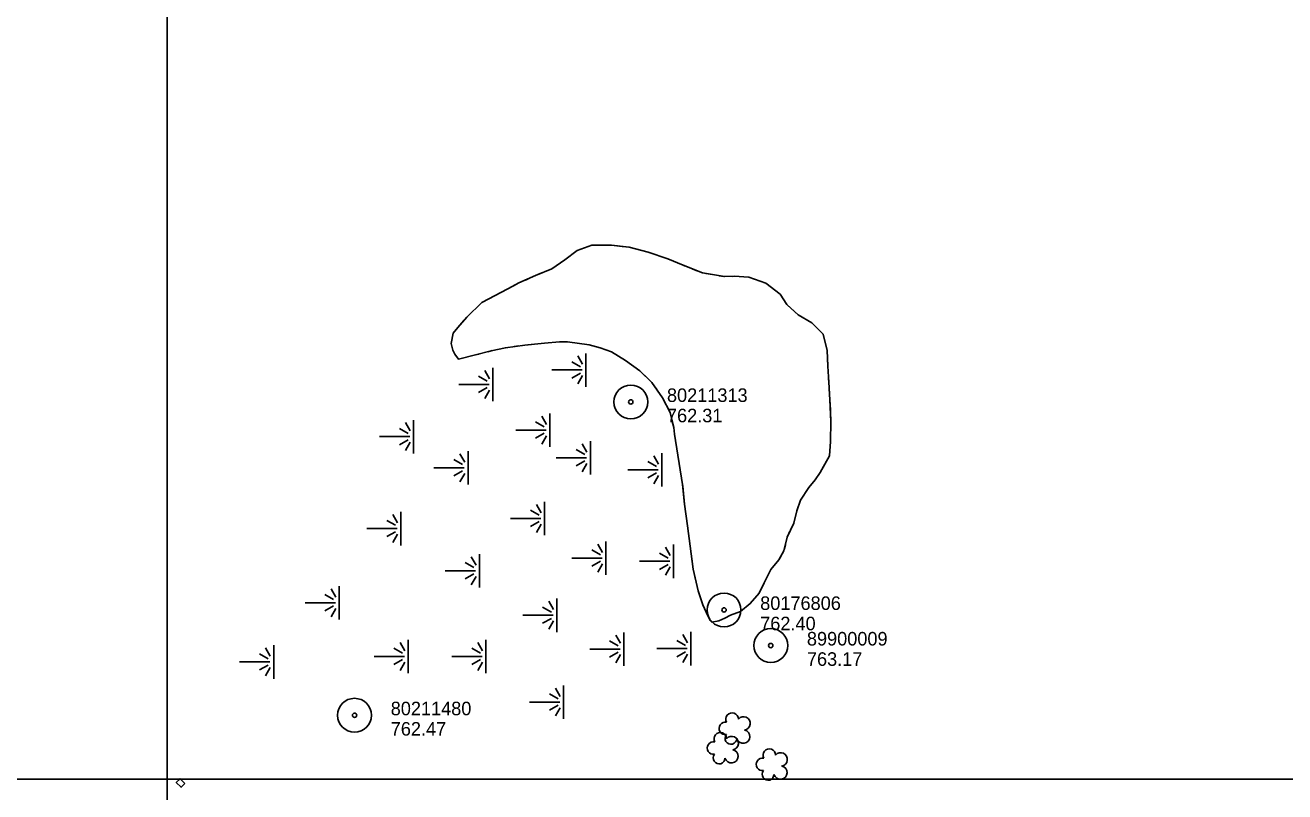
# Model space of a CAD drawing. Extents: x 591954 to 597000, y 198576 to 213500.
# Drawn here: x 594437 to 594995, y 205494 to 205834 of the extents above; entities that cross this region are included whole.
import ezdxf

# ---------------------------------------------------------------- set-up
doc = ezdxf.new("R2010")
doc.units = 0
for name, color, linetype in [('Level 10', 7, 'Continuous'), ('Level 15', 7, 'Continuous'), ('Level 18', 7, 'Continuous'), ('Level 19', 7, 'Continuous'), ('Level 6', 7, 'Continuous')]:
    doc.layers.add(name, color=color, linetype=linetype)

msp = doc.modelspace()

# ---------------------------------------------------------------- linework, layer by layer
at = {"layer": 'Level 10'}
for p, q in [((594500, 205500), (594500, 207000)), ((594500, 204500), (594500, 206500)), ((594500, 204500), (594500, 206500)), ((593000, 205500), (595500, 205500)), ((593500, 205500), (595500, 205500)), ((593500, 205500), (595500, 205500)), ((593500, 205500), (595500, 205500)), ((594500, 204000), (594500, 205500))]:
    msp.add_line(p, q, dxfattribs=at)
at = {"layer": 'Level 15'}
msp.add_lwpolyline([(594507.85, 205498.07), (594506.18, 205496.35), (594504.04, 205498.44), (594505.72, 205500.15), (594507.85, 205498.07)], dxfattribs=at)
at = {"layer": 'Level 18'}
for centre, radius, start, end in [((594750.07, 205526.51), 2.78, 1.3946, 209.1675), ((594755.11, 205524.65), 2.97, 278.4237, 139.6575), ((594744.83, 205517.8), 2.78, 1.3946, 209.1675), ((594747.07, 205522.43), 2.78, 78.0716, 279.0826), ((594755, 205518.8), 2.97, 196.0745, 79.0477), ((594741.83, 205513.72), 2.78, 78.0716, 279.0826), ((594749.53, 205518.03), 2.61, 140.7797, 358.7123), ((594749.88, 205515.94), 2.97, 278.4237, 139.6575), ((594744.3, 205509.32), 2.61, 140.7797, 358.7123), ((594749.76, 205510.09), 2.97, 196.0745, 79.0477), ((594763.52, 205506.5), 2.78, 78.0716, 279.0826), ((594766.52, 205510.57), 2.78, 1.3946, 209.1675), ((594771.56, 205508.72), 2.97, 278.4237, 139.6575), ((594765.98, 205502.1), 2.61, 140.7797, 358.7123), ((594771.45, 205502.86), 2.97, 196.0745, 79.0477)]:
    msp.add_arc(centre, radius, start, end, dxfattribs=at)
at = {"layer": 'Level 19'}
for p, q in [((594681.82, 205687.31), (594683.91, 205683.62)), ((594685.39, 205673.67), (594685.39, 205688.46)), ((594644.14, 205667.24), (594644.14, 205682.04)), ((594682.97, 205682.52), (594679.12, 205684.73)), ((594641.72, 205676.1), (594637.87, 205678.3)), ((594640.56, 205680.89), (594642.65, 205677.2)), ((594670.32, 205681.1), (594683.74, 205681.1)), ((594682.97, 205679.72), (594679.12, 205677.52)), ((594681.82, 205674.93), (594683.91, 205678.62)), ((594629.07, 205674.67), (594642.49, 205674.67)), ((594641.72, 205673.3), (594637.87, 205671.1)), ((594640.56, 205668.51), (594642.65, 205672.2)), ((594665.77, 205660.69), (594667.86, 205657)), ((594669.34, 205647.05), (594669.34, 205661.84)), ((594606.62, 205653.01), (594602.77, 205655.21)), ((594605.46, 205657.8), (594607.55, 205654.11)), ((594609.04, 205644.16), (594609.04, 205658.95)), ((594654.27, 205654.47), (594667.69, 205654.47)), ((594666.92, 205655.9), (594663.07, 205658.1)), ((594593.97, 205651.58), (594607.39, 205651.58)), ((594606.62, 205650.21), (594602.77, 205648.01)), ((594605.46, 205645.42), (594607.55, 205649.11)), ((594666.92, 205653.1), (594663.07, 205650.9)), ((594665.77, 205648.31), (594667.86, 205652)), ((594683.74, 205648.41), (594685.83, 205644.73)), ((594687.31, 205634.77), (594687.31, 205649.57)), ((594629.6, 205644.02), (594631.69, 205640.34)), ((594633.17, 205630.38), (594633.17, 205645.18)), ((594684.89, 205643.63), (594681.04, 205645.83)), ((594715.41, 205643.13), (594717.5, 205639.44)), ((594718.98, 205629.49), (594718.98, 205644.28)), ((594618.1, 205637.81), (594631.52, 205637.81)), ((594630.75, 205639.24), (594626.9, 205641.44)), ((594672.24, 205642.2), (594685.66, 205642.2)), ((594684.89, 205640.82), (594681.04, 205638.62)), ((594683.74, 205636.04), (594685.83, 205639.72)), ((594703.91, 205636.91), (594717.33, 205636.91)), ((594716.56, 205638.34), (594712.71, 205640.54)), ((594630.75, 205636.43), (594626.9, 205634.23)), ((594629.6, 205631.65), (594631.69, 205635.33)), ((594716.56, 205635.54), (594712.71, 205633.34)), ((594715.41, 205630.75), (594717.5, 205634.44)), ((594663.51, 205621.6), (594665.59, 205617.91)), ((594667.08, 205607.96), (594667.08, 205622.75)), ((594599.9, 205617.11), (594601.99, 205613.43)), ((594603.47, 205603.47), (594603.47, 205618.27)), ((594652.01, 205615.38), (594665.43, 205615.38)), ((594664.66, 205616.81), (594660.81, 205619.01)), ((594588.4, 205610.9), (594601.82, 205610.9)), ((594601.05, 205612.33), (594597.2, 205614.52)), ((594601.05, 205609.52), (594597.2, 205607.32)), ((594664.66, 205614.01), (594660.81, 205611.81)), ((594663.51, 205609.22), (594665.59, 205612.91)), ((594599.9, 205604.74), (594601.99, 205608.42)), ((594690.65, 205604.02), (594692.74, 205600.33)), ((594694.22, 205590.38), (594694.22, 205605.17)), ((594724.15, 205588.99), (594724.15, 205603.79)), ((594634.63, 205598.43), (594636.72, 205594.74)), ((594638.2, 205584.79), (594638.2, 205599.58)), ((594691.81, 205599.23), (594687.95, 205601.43)), ((594721.73, 205597.85), (594717.88, 205600.05)), ((594720.58, 205602.64), (594722.67, 205598.95)), ((594635.78, 205593.65), (594631.93, 205595.85)), ((594679.16, 205597.8), (594692.58, 205597.8)), ((594691.81, 205596.43), (594687.95, 205594.23)), ((594690.65, 205591.64), (594692.74, 205595.33)), ((594709.08, 205596.42), (594722.5, 205596.42)), ((594721.73, 205595.05), (594717.88, 205592.85)), ((594720.58, 205590.26), (594722.67, 205593.95)), ((594623.13, 205592.21), (594636.55, 205592.21)), ((594635.78, 205590.84), (594631.93, 205588.64)), ((594634.63, 205586.05), (594636.72, 205589.74)), ((594573.69, 205579.47), (594569.83, 205581.67)), ((594572.53, 205584.25), (594574.62, 205580.57)), ((594576.1, 205570.61), (594576.1, 205585.41)), ((594561.04, 205578.04), (594574.45, 205578.04)), ((594573.69, 205576.66), (594569.83, 205574.46)), ((594572.53, 205571.88), (594574.62, 205575.56)), ((594670.06, 205573.96), (594666.21, 205576.16)), ((594668.91, 205578.74), (594671, 205575.06)), ((594672.48, 205565.1), (594672.48, 205579.9)), ((594657.41, 205572.53), (594670.83, 205572.53)), ((594670.06, 205571.15), (594666.21, 205568.95)), ((594668.91, 205566.37), (594671, 205570.05)), ((594702.1, 205550.14), (594702.1, 205564.94)), ((594731.83, 205550.33), (594731.83, 205565.12)), ((594547.16, 205544.44), (594547.16, 205559.23)), ((594603.08, 205560.49), (594605.17, 205556.8)), ((594606.66, 205546.85), (594606.66, 205561.64)), ((594637.49, 205560.47), (594639.58, 205556.78)), ((594641.07, 205546.83), (594641.07, 205561.62)), ((594699.68, 205559), (594695.83, 205561.2)), ((594698.53, 205563.78), (594700.61, 205560.1)), ((594729.41, 205559.18), (594725.56, 205561.38)), ((594728.26, 205563.97), (594730.35, 205560.28)), ((594544.74, 205553.29), (594540.89, 205555.49)), ((594543.58, 205558.08), (594545.67, 205554.39)), ((594591.59, 205554.27), (594605.01, 205554.27)), ((594604.24, 205555.7), (594600.39, 205557.9)), ((594626, 205554.25), (594639.42, 205554.25)), ((594638.65, 205555.68), (594634.8, 205557.88)), ((594687.03, 205557.57), (594700.45, 205557.57)), ((594699.68, 205556.19), (594695.83, 205553.99)), ((594698.53, 205551.41), (594700.61, 205555.09)), ((594716.76, 205557.75), (594730.18, 205557.75)), ((594729.41, 205556.38), (594725.56, 205554.18)), ((594728.26, 205551.59), (594730.35, 205555.28)), ((594532.09, 205551.86), (594545.51, 205551.86)), ((594544.74, 205550.49), (594540.89, 205548.29)), ((594543.58, 205545.7), (594545.67, 205549.39)), ((594604.24, 205552.9), (594600.39, 205550.7)), ((594603.08, 205548.11), (594605.17, 205551.8)), ((594638.65, 205552.88), (594634.8, 205550.68)), ((594637.49, 205548.09), (594639.58, 205551.78)), ((594673.08, 205535.52), (594669.23, 205537.72)), ((594671.93, 205540.3), (594674.02, 205536.62)), ((594675.5, 205526.66), (594675.5, 205541.46)), ((594660.43, 205534.09), (594673.85, 205534.09)), ((594673.08, 205532.71), (594669.23, 205530.51)), ((594671.93, 205527.93), (594674.02, 205531.61))]:
    msp.add_line(p, q, dxfattribs=at)
for points in [[(594749.32, 205572.52), (594753.73, 205574.21), (594758.1, 205577.66), (594762.01, 205582.24), (594764.19, 205586.91), (594767.13, 205592.8), (594770.76, 205597.12), (594773.01, 205601.06), (594774.39, 205607.05), (594777.36, 205613.27), (594778.68, 205618.68), (594780.27, 205623.53), (594784.09, 205629.06), (594786.86, 205632.44), (594789.06, 205635.75), (594793.17, 205643.14), (594793.67, 205649.5), (594793.77, 205658.23), (594793.37, 205667.85), (594792.81, 205675.73), (594792.48, 205682.83), (594792.09, 205689.65), (594790.32, 205696.94), (594785.32, 205701.94), (594779.27, 205705.54), (594774.33, 205710.05), (594771.32, 205714.64), (594764.93, 205719.54), (594757.44, 205722.17), (594750.96, 205722.57), (594746.68, 205722.42), (594736.89, 205724.11), (594728.46, 205727.44), (594721.54, 205730.3), (594712.93, 205733.32), (594704.47, 205735.45), (594696.73, 205736.33), (594687.92, 205736.35), (594681.44, 205734.03), (594676.07, 205729.88), (594670.33, 205725.87), (594663.01, 205722.87), (594655.62, 205719.61), (594650.76, 205717.04), (594639.22, 205710.92), (594632.64, 205704.49), (594628.65, 205699.94), (594626.62, 205697.46), (594625.72, 205692.81), (594626.51, 205689.88), (594627.33, 205688.07), (594628.93, 205685.91), (594636.46, 205687.74), (594643.42, 205689.58), (594649.7, 205690.89), (594658.36, 205692.15), (594666.97, 205693.03), (594673.62, 205693.54), (594677.24, 205693.62), (594686.73, 205692.16), (594691.6, 205690.9), (594696.75, 205689.07), (594702.81, 205685.23), (594709.27, 205680.75), (594714.57, 205675.55), (594719.28, 205668.81), (594722.58, 205662.29), (594724.24, 205655.61), (594724.62, 205652.67), (594728.14, 205630.43), (594729.03, 205621.74), (594730.25, 205612.04), (594731.52, 205603.08), (594732.81, 205592.89), (594735.05, 205583.32), (594737.15, 205577.11), (594739.34, 205572.23), (594740.3, 205570.26), (594741.02, 205569.47), (594744.12, 205570.06), (594746.82, 205571.26), (594749.32, 205572.52)], [(594674.6, 205728.85), (594676.07, 205729.88), (594681.44, 205734.03), (594687.92, 205736.35), (594696.73, 205736.33), (594701.42, 205735.8)], [(594701.42, 205735.8), (594704.47, 205735.45), (594712.93, 205733.32), (594721.54, 205730.3), (594728.46, 205727.44), (594729.02, 205727.22)], [(594671.32, 205726.56), (594670.33, 205725.87), (594669.59, 205725.57)], [(594658.54, 205720.9), (594660.37, 205721.7)], [(594664.04, 205723.29), (594665.89, 205724.05)], [(594732.74, 205725.75), (594734.6, 205725.02)], [(594738.4, 205723.85), (594740.38, 205723.51)], [(594744.32, 205722.83), (594746.29, 205722.49)], [(594750.28, 205722.55), (594750.96, 205722.57), (594757.44, 205722.17), (594764.93, 205719.54), (594771.32, 205714.64), (594774.33, 205710.05), (594774.58, 205709.82)], [(594631.29, 205702.95), (594632.64, 205704.49), (594639.22, 205710.92), (594650.76, 205717.04), (594654.91, 205719.23)], [(594774.58, 205709.82), (594779.27, 205705.54), (594785.32, 205701.94), (594790.32, 205696.94), (594792.09, 205689.65), (594792.15, 205688.61)], [(594638, 205688.15), (594636.46, 205687.74), (594628.93, 205685.91), (594627.33, 205688.07), (594626.51, 205689.88), (594625.72, 205692.81), (594626.62, 205697.46), (594628.65, 205699.94), (594631.29, 205702.95)], [(594688.36, 205691.74), (594686.73, 205692.16), (594677.24, 205693.62), (594673.62, 205693.54), (594666.97, 205693.03), (594659.58, 205692.27)], [(594643.81, 205689.66), (594643.42, 205689.58), (594641.87, 205689.17)], [(594649.68, 205690.89), (594647.72, 205690.48)], [(594655.62, 205691.75), (594653.64, 205691.46)], [(594712.95, 205677.14), (594709.27, 205680.75), (594702.81, 205685.23), (594696.75, 205689.07), (594691.6, 205690.9), (594688.36, 205691.74)], [(594792.38, 205684.62), (594792.48, 205682.83), (594792.49, 205682.62)], [(594792.68, 205678.62), (594792.77, 205676.63)], [(594716.7, 205672.5), (594715.56, 205674.14)], [(594793.03, 205672.64), (594793.17, 205670.64)], [(594719.96, 205667.47), (594719.28, 205668.81), (594718.99, 205669.22)], [(594793.42, 205666.65), (594793.77, 205658.23), (594793.67, 205649.5), (594793.17, 205643.14), (594790.52, 205638.36)], [(594722.63, 205662.1), (594722.58, 205662.29), (594721.77, 205663.9)], [(594728.23, 205629.6), (594728.14, 205630.43), (594724.62, 205652.67), (594724.24, 205655.61), (594723.59, 205658.22)], [(594790.52, 205638.36), (594789.06, 205635.75), (594786.86, 205632.44), (594784.09, 205629.06), (594780.27, 205623.53), (594778.68, 205618.68), (594777.36, 205613.27), (594777.24, 205613.03)], [(594731.81, 205600.83), (594731.52, 205603.08), (594730.25, 205612.04), (594729.03, 205621.74), (594728.23, 205629.6)], [(594775.52, 205609.42), (594774.66, 205607.61)], [(594773.64, 205603.76), (594773.19, 205601.81)], [(594771.41, 205598.26), (594770.76, 205597.12), (594770.32, 205596.59)], [(594732.56, 205594.88), (594732.31, 205596.86)], [(594767.74, 205593.53), (594767.13, 205592.8), (594764.19, 205586.91), (594762.01, 205582.24), (594758.1, 205577.66), (594753.73, 205574.21), (594749.32, 205572.52)], [(594733.72, 205589), (594733.26, 205590.95)], [(594735.11, 205583.16), (594735.05, 205583.32), (594734.63, 205585.1)], [(594749.32, 205572.52), (594746.82, 205571.26), (594744.12, 205570.06), (594741.02, 205569.47), (594740.3, 205570.26), (594739.34, 205572.23), (594737.15, 205577.11), (594736.39, 205579.37)]]:
    msp.add_lwpolyline(points, dxfattribs=at)
at = {"layer": 'Level 6'}
for centre, radius in [((594705.23, 205666.94), 7.5), ((594705.23, 205666.94), 7.5), ((594705.23, 205666.94), 0.96), ((594705.23, 205666.94), 0.96), ((594746.49, 205574.87), 7.5), ((594746.49, 205574.87), 7.5), ((594746.49, 205574.87), 0.96), ((594746.49, 205574.87), 0.96), ((594767.17, 205559.13), 7.5), ((594767.17, 205559.13), 7.5), ((594767.17, 205559.13), 0.96), ((594767.17, 205559.13), 0.96), ((594582.96, 205528.25), 7.5), ((594582.96, 205528.25), 7.5), ((594582.96, 205528.25), 7.5), ((594582.96, 205528.25), 0.96), ((594582.96, 205528.25), 0.96), ((594582.96, 205528.25), 0.96)]:
    msp.add_circle(centre, radius, dxfattribs=at)

# ---------------------------------------------------------------- texts
for s, p in [('80211313', (594721.23, 205666.94)), ('80211313', (594721.23, 205666.94)), ('762.31', (594721.23, 205657.94)), ('762.31', (594721.23, 205657.94)), ('80176806', (594762.49, 205574.87)), ('80176806', (594762.49, 205574.87)), ('762.40', (594762.49, 205565.87)), ('762.40', (594762.49, 205565.87)), ('89900009', (594783.17, 205559.13)), ('89900009', (594783.17, 205559.13)), ('763.17', (594783.17, 205550.13)), ('763.17', (594783.17, 205550.13)), ('80211480', (594598.96, 205528.25)), ('80211480', (594598.96, 205528.25)), ('80211480', (594598.96, 205528.25)), ('762.47', (594598.96, 205519.25)), ('762.47', (594598.96, 205519.25)), ('762.47', (594598.96, 205519.25))]:
    msp.add_text(s, height=6, dxfattribs=at).set_placement(p)

doc.saveas('drawing.dxf')
